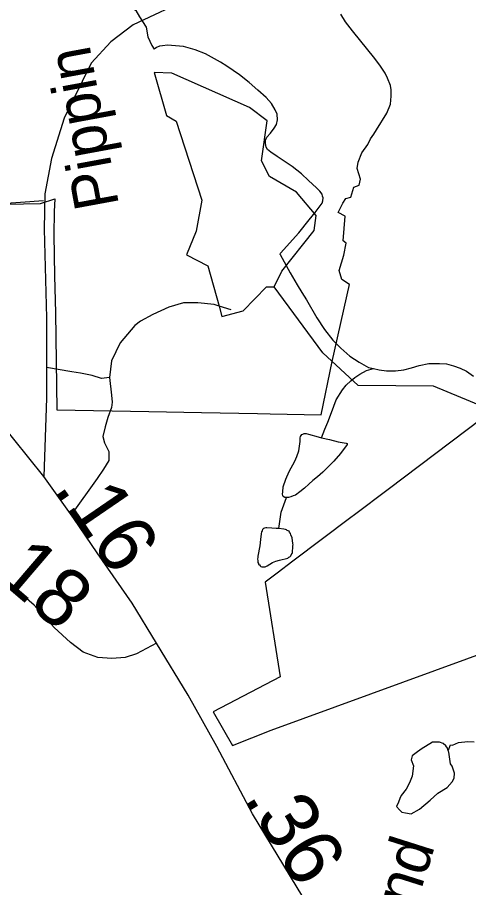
# Model space of a CAD drawing. Extents: x 2001466 to 31450019, y -30647475 to 847247.
# Drawn here: x 2197224 to 2199163, y 763287 to 767032 of the extents above; entities that cross this region are included whole.
import ezdxf

# ---------------------------------------------------------------- set-up
doc = ezdxf.new("R2010")
doc.units = 0
for name, color, linetype in [('Exist Boundary Political City Limit New', 7, 'Continuous'), ('Exist Hydrographic Creek Single Shore', 7, 'Continuous'), ('Exist Hydrographic Misc Water Feature', 7, 'Continuous'), ('Exist Road Non-System Type 51', 7, 'Continuous'), ('Exist Road Non-System Type 51 Label', 7, 'Continuous'), ('Exist Road Primary NC Attributed', 7, 'Continuous'), ('Exist Road Primary NC Service Mileage Hundredths English Label', 7, 'Continuous'), ('Exist Road Secondary Mileage Hundredths English Label', 7, 'Continuous'), ('Exist Road Secondary Type 51 Attributed', 7, 'Continuous'), ('Exist Road Secondary Type 51 Label', 7, 'Continuous'), ('Map Preparation Boundary City Limit Buffer Line', 7, 'Continuous')]:
    doc.layers.add(name, color=color, linetype=linetype)

msp = doc.modelspace()

# ---------------------------------------------------------------- linework, layer by layer
at = {"layer": 'Exist Boundary Political City Limit New'}
for points in [[(2196438.2, 766213.7), (2197322.5, 766231.1), (2197383.8, 766251.1), (2197381, 766196.4), (2197380.5, 766095.6), (2197383, 765919.8), (2197387.5, 765760), (2197393.5, 765343.2), (2197788.2, 765335.9), (2198015.5, 765331.7), (2198255.5, 765326.5), (2198310.5, 765325.4), (2198528.8, 765321.2), (2198576.5, 765551.1), (2198651.2, 765881.8), (2198619, 765904.2), (2198606.2, 765942.6), (2198627.5, 766008.9), (2198636.8, 766060.4), (2198623.8, 766070.8), (2198632.5, 766176.3), (2198602, 766192.5), (2198623.2, 766232.2), (2198635.5, 766252.5), (2198657.5, 766258.2), (2198669.2, 766300.8), (2198693, 766309.1), (2198698, 766335.5), (2198684, 766380.9), (2198688, 766408.4), (2198705, 766448.3), (2198730.2, 766484), (2198742.2, 766509), (2198756.2, 766528.9), (2198767.2, 766547.2), (2198812.5, 766619.2), (2198827.2, 766659), (2198831, 766692.9), (2198830.8, 766720.4), (2198828, 766738.9), (2198815.2, 766770.8), (2198804, 766791.8), (2198785, 766822.1), (2198760, 766854.9), (2198664, 766973.7), (2198634, 767013.3), (2198614, 767044.9)], [(2199221.2, 765306.2), (2198818.2, 765000), (2198672.2, 764891.2), (2198657, 764879.7), (2198407.2, 764690.9), (2198339.8, 764640.1), (2198288.5, 764601.7), (2198352.8, 764194.3), (2198064.8, 764043.2), (2198147.8, 763898.5), (2198313.8, 763964.7), (2199584.2, 764427.9)]]:
    msp.add_lwpolyline(points, dxfattribs=at)
at = {"layer": 'Exist Hydrographic Creek Single Shore'}
msp.add_lwpolyline([(2201117, 764784.1), (2200965.9, 764839.8), (2200742, 764772.2), (2200607.9, 764778.2), (2200324.9, 764869.3), (2200016.9, 764865.8), (2199891, 764907.8), (2199438.9, 765294.3), (2199229.9, 765354.3), (2199013, 765444), (2198688, 765447.5), (2198537.1, 765588.4), (2198326.9, 765871.5)], dxfattribs=at)
at = {"layer": 'Exist Hydrographic Misc Water Feature'}
for points in [[(2197192.5, 767408.9), (2197238.5, 767373.5), (2197272.7, 767353.8), (2197326.8, 767320), (2197354.9, 767300), (2197409.5, 767254.4), (2197448, 767204.8), (2197503.8, 767173.2), (2197571.9, 767139.8), (2197638.3, 767118), (2197692.2, 767084.7), (2197732.4, 767060.8), (2197748.6, 767034.8), (2197777.1, 766989.2), (2197784.9, 766947.4), (2197801.5, 766911.2), (2197811.6, 766895.5)], [(2198353.3, 766011.7), (2198355.2, 766017.5), (2198432.9, 766103.9), (2198478.4, 766160.3), (2198504.3, 766192.5), (2198525.8, 766220.5), (2198533.8, 766232.7), (2198536, 766242.9), (2198537.5, 766254.8), (2198535.4, 766262.8), (2198533.8, 766270.8), (2198523.7, 766284.5), (2198509.6, 766298.4), (2198475.3, 766330.3), (2198445, 766358), (2198404.8, 766389.6), (2198370.6, 766413.5), (2198340.8, 766433.4), (2198312.7, 766451.1), (2198298.4, 766463), (2198292.4, 766472.8), (2198290, 766488.9), (2198290.2, 766502.7), (2198295.9, 766516.9), (2198311.9, 766533.1), (2198327.9, 766555.1), (2198337.8, 766571), (2198341.4, 766591.1), (2198339.6, 766615.4), (2198331, 766633.2), (2198315.4, 766661.2), (2198293.3, 766686.8), (2198257, 766718.7), (2198220.5, 766752.2), (2198178.2, 766784.2), (2198124.1, 766821.5), (2198096, 766839.6), (2198031.8, 766874.8), (2197987.5, 766892.8), (2197937.5, 766906.5), (2197903.2, 766910), (2197869.2, 766912), (2197847.5, 766909.6), (2197833.7, 766907.6), (2197821.6, 766901.7), (2197811.6, 766895.5)], [(2198326.9, 765871.5), (2198359.9, 765939.7), (2198500, 766114), (2198507.9, 766179.4), (2198423.9, 766279.6), (2198307, 766347.6), (2198273, 766413.9), (2198296.9, 766587.2), (2198221.9, 766644.5), (2197887, 766792.4), (2197812, 766794), (2197863.9, 766609.3), (2197905.9, 766585.4), (2198016, 766245.3), (2197992, 766111.3), (2197951, 766010.5), (2198042.9, 765962.6), (2198090.6, 765789.6)], [(2198353.3, 766011.7), (2198396.2, 765931.8), (2198426.7, 765880.1), (2198446.4, 765848.3), (2198467.1, 765816.4), (2198511.4, 765738.7), (2198543.6, 765688.8), (2198579.7, 765643.2), (2198614.2, 765607.6), (2198652.3, 765573.8), (2198692.7, 765547.9), (2198732.5, 765524.4), (2198754.8, 765520.2)], [(2198090.6, 765789.6), (2198103, 765744.9), (2198194, 765769.3), (2198293.9, 765872.2), (2198326.9, 765871.5)], [(2198754.8, 765520.2), (2198778.4, 765514.6), (2198811, 765510.9), (2198848.7, 765510.8), (2198884.8, 765515.2), (2198918.5, 765523.5), (2198950.9, 765533.6), (2198992.5, 765541.9), (2199038.4, 765542.3), (2199068.4, 765540.6), (2199098.5, 765532.8), (2199126.6, 765522.8), (2199154.5, 765509.3), (2199184.4, 765487.4)], [(2198531.1, 765223), (2198544.7, 765259), (2198558.2, 765289.1), (2198574.2, 765331.3), (2198593.9, 765385.5), (2198621.5, 765429.6), (2198637.1, 765449.5), (2198657.2, 765467.6), (2198674.9, 765482), (2198695.2, 765496), (2198724.5, 765512.2), (2198754.8, 765520.2)], [(2198380.8, 764966.2), (2198372.6, 764965.8), (2198366.5, 764970), (2198364.6, 764973.9), (2198362.6, 764979.9), (2198364.4, 764989.8), (2198366.3, 765011.8), (2198377.9, 765044.1), (2198391.7, 765078.1), (2198415.7, 765122.4), (2198425.5, 765142.4), (2198433.3, 765166.4), (2198439, 765206.4), (2198439, 765222.3), (2198441.1, 765228.5), (2198442.9, 765232.2), (2198446.6, 765236.5), (2198450.7, 765238.4), (2198456.7, 765240.3), (2198464.7, 765240.7), (2198474.5, 765238.8), (2198517, 765227.2), (2198531.1, 765223)], [(2198531.1, 765223), (2198565.2, 765215.4), (2198602.9, 765205.6), (2198636.7, 765199.7), (2198641.2, 765197.8), (2198641, 765193.8), (2198613.3, 765155.4), (2198583.4, 765121.3), (2198559.4, 765097.4), (2198536.2, 765075), (2198513.7, 765054.8), (2198494, 765038.7), (2198476, 765022.8), (2198458.5, 765006.4), (2198438.4, 764990.4), (2198418.5, 764976.3), (2198408.5, 764972.1), (2198398.7, 764968.4), (2198388.4, 764966.2), (2198380.8, 764966.2)], [(2198347.8, 764832), (2198357.4, 764902), (2198380.8, 764966.2)], [(2198347.8, 764832), (2198335.9, 764831.8), (2198317.5, 764833.8), (2198295.7, 764835.5), (2198291.4, 764835.7), (2198285.7, 764833.3), (2198281.8, 764831.5), (2198277.7, 764827.2), (2198275.6, 764821.5), (2198273.6, 764817.3), (2198271.7, 764809.4), (2198268.2, 764785.2), (2198266.2, 764757.2), (2198256.6, 764713.1), (2198256.6, 764707.5), (2198256.3, 764701.5), (2198256.8, 764693.2), (2198256.8, 764685.2), (2198260.7, 764681.3), (2198260.4, 764677.3), (2198264.8, 764675.4), (2198266.8, 764671.5), (2198270.5, 764669.3), (2198275, 764667.4), (2198281, 764667.3), (2198284.6, 764667.5), (2198288.5, 764667.4), (2198296.9, 764671.8), (2198320.9, 764685.6), (2198334.7, 764692), (2198350.7, 764695.7), (2198386.4, 764704.1), (2198390.7, 764708.3), (2198394.8, 764710.2), (2198398.4, 764714.5), (2198400.3, 764718.2), (2198404.4, 764724.5), (2198406.2, 764728.3), (2198406.4, 764734.4), (2198408.3, 764748.3), (2198408.3, 764758.4), (2198408.5, 764762.4), (2198407.7, 764768.2), (2198404.2, 764792.3), (2198399.7, 764804.3), (2198397.8, 764810.3), (2198393.7, 764816.2), (2198391.7, 764820.1), (2198387.8, 764822.3), (2198383.5, 764824.2), (2198380, 764826), (2198375.7, 764827.8), (2198369.5, 764830), (2198347.8, 764832)], [(2199075.9, 763875.4), (2199072, 763887.4), (2199065.5, 763897.3), (2199054, 763907.1), (2199037.6, 763912.9), (2199025.7, 763913), (2199007.9, 763912.9), (2198959.7, 763882.4), (2198937.9, 763866.2), (2198920.3, 763854.3), (2198916.4, 763836.2), (2198926.5, 763810.3), (2198920.9, 763766.2), (2198909, 763738), (2198895.3, 763710), (2198873.1, 763683.7), (2198867.4, 763670), (2198861.5, 763653.9), (2198853.7, 763636), (2198865.8, 763622), (2198875.6, 763612), (2198892, 763607.9), (2198916, 763604.3), (2198951.7, 763624.4), (2198997.6, 763662.5), (2199031, 763693.2), (2199070.8, 763717.2), (2199093.2, 763741.4), (2199100.8, 763757.2), (2199102.4, 763779.3), (2199092.6, 763809.2), (2199086.2, 763819.5), (2199077.8, 763869.5), (2199075.9, 763875.4)], [(2199075.9, 763875.4), (2199085.8, 763901.1), (2199094, 763899.5), (2199119.6, 763911.4), (2199159.6, 763915.9), (2199187.7, 763914.1)]]:
    msp.add_lwpolyline(points, dxfattribs=at)
at = {"layer": 'Exist Road Non-System Type 51'}
for p, q in [((2197335.1, 766242.1), (2196403.3, 766178.3)), ((2198142.7, 765773), (2198090.6, 765789.6))]:
    msp.add_line(p, q, dxfattribs=at)
for points in [[(2198090.6, 765789.6), (2198069.2, 765796.5), (2197999.3, 765803.9), (2197937.3, 765802.9), (2197874.9, 765784.2), (2197840.6, 765768.6), (2197806.3, 765753), (2197753.3, 765724.9), (2197728.3, 765706.1), (2197665.9, 765631.2), (2197628.5, 765553.2), (2197619.1, 765481.4)], [(2197619.1, 765481.4), (2197584.8, 765478.2), (2197544.2, 765490.7), (2197494.3, 765500.1), (2197456.9, 765506.3), (2197348.4, 765525.4)], [(2197619.1, 765481.4), (2197628.5, 765406.4), (2197631.6, 765375.2), (2197628.5, 765353.4), (2197612.9, 765309.7), (2197600.4, 765269.1), (2197591, 765228.5), (2197597.3, 765200.4), (2197616, 765162.9), (2197616, 765125.5), (2197594.2, 765088), (2197566.1, 765047.4), (2197454.6, 764891.2)]]:
    msp.add_lwpolyline(points, dxfattribs=at)
at = {"layer": 'Exist Road Primary NC Attributed'}
for points in [[(2197337.2, 765055.8), (2197013.3, 765456.9), (2196842.2, 765665.2), (2196529.9, 766037), (2196403.3, 766178.3)], [(2197822.2, 764338.5), (2197717, 764511.3), (2197566.8, 764728.1), (2197466.4, 764874.7), (2197337.2, 765055.8)], [(2198780.6, 762675.7), (2198624.2, 762922.8), (2198451, 763247.4), (2198233.9, 763604.5), (2198081.1, 763893.5), (2197957.7, 764115.5), (2197822.2, 764338.5)]]:
    msp.add_lwpolyline(points, dxfattribs=at)
at = {"layer": 'Exist Road Secondary Type 51 Attributed'}
for points in [[(2201099.8, 767750.6), (2200596.4, 767720.2), (2200096.2, 767672.1), (2199763.5, 767640.6), (2199538.5, 767575.7), (2199099, 767445.9), (2198409.4, 767246.9), (2198141.6, 767165.2), (2197972, 767119.2), (2197720.9, 766999.8), (2197624.6, 766926.5), (2197540.9, 766834.4), (2197424.8, 766597.7), (2197370.4, 766423.9), (2197341.1, 766273.1), (2197339, 766120.2), (2197348.4, 765739.1), (2197348.4, 765393.5), (2197337.2, 765055.8)], [(2197822.2, 764338.5), (2197734.8, 764293.5), (2197686.7, 764276.8), (2197630.1, 764272.6), (2197569.5, 764276.8), (2197506.7, 764299.8), (2197452.3, 764341.7), (2197381.1, 764406.6), (2197295.3, 764502.9), (2197209.5, 764576.2), (2197088.1, 764643.3), (2197044.2, 764712.4)]]:
    msp.add_lwpolyline(points, dxfattribs=at)
at = {"layer": 'Map Preparation Boundary City Limit Buffer Line'}
for points in [[(2196438.2, 766213.7), (2197322.5, 766231.1), (2197383.8, 766251.1), (2197381, 766196.4), (2197380.5, 766095.6), (2197383, 765919.8), (2197387.5, 765760), (2197393.5, 765343.2), (2197788.2, 765335.9), (2198015.5, 765331.7), (2198255.5, 765326.5), (2198310.5, 765325.4), (2198528.8, 765321.2), (2198576.5, 765551.1), (2198651.2, 765881.8), (2198619, 765904.2), (2198606.2, 765942.6), (2198627.5, 766008.9), (2198636.8, 766060.4), (2198623.8, 766070.8), (2198632.5, 766176.3), (2198602, 766192.5), (2198623.2, 766232.2), (2198635.5, 766252.5), (2198657.5, 766258.2), (2198669.2, 766300.8), (2198693, 766309.1), (2198698, 766335.5), (2198684, 766380.9), (2198688, 766408.4), (2198705, 766448.3), (2198730.2, 766484), (2198742.2, 766509), (2198756.2, 766528.9), (2198767.2, 766547.2), (2198812.5, 766619.2), (2198827.2, 766659), (2198831, 766692.9), (2198830.8, 766720.4), (2198828, 766738.9), (2198815.2, 766770.8), (2198804, 766791.8), (2198785, 766822.1), (2198760, 766854.9), (2198664, 766973.7), (2198634, 767013.3), (2198614, 767044.9)], [(2199221.2, 765306.2), (2198818.2, 765000), (2198672.2, 764891.2), (2198657, 764879.7), (2198407.2, 764690.9), (2198339.8, 764640.1), (2198288.5, 764601.7), (2198352.8, 764194.3), (2198064.8, 764043.2), (2198147.8, 763898.5), (2198313.8, 763964.7), (2199584.2, 764427.9)]]:
    msp.add_lwpolyline(points, dxfattribs=at)

# ---------------------------------------------------------------- texts
at = {"layer": 'Exist Road Non-System Type 51 Label'}
msp.add_text('Cleveland', height=190, rotation=72.3553, dxfattribs=at).set_placement((2198677.1, 762388.6))
at = {"layer": 'Exist Road Primary NC Service Mileage Hundredths English Label'}
for s, rotation, p in [('.16', 304.4201, (2197377.9, 765003.8)), ('.36', 301.3027, (2198192.6, 763672.4))]:
    msp.add_text(s, height=250, rotation=rotation, dxfattribs=at).set_placement(p)
at = {"layer": 'Exist Road Secondary Mileage Hundredths English Label'}
msp.add_text('.18', height=250, rotation=319.494, dxfattribs=at).set_placement((2197054.9, 764683.2))
at = {"layer": 'Exist Road Secondary Type 51 Label'}
msp.add_text('Pippin', height=190, rotation=100.4774, dxfattribs=at).set_placement((2197661.1, 766223.5))

doc.saveas('drawing.dxf')
